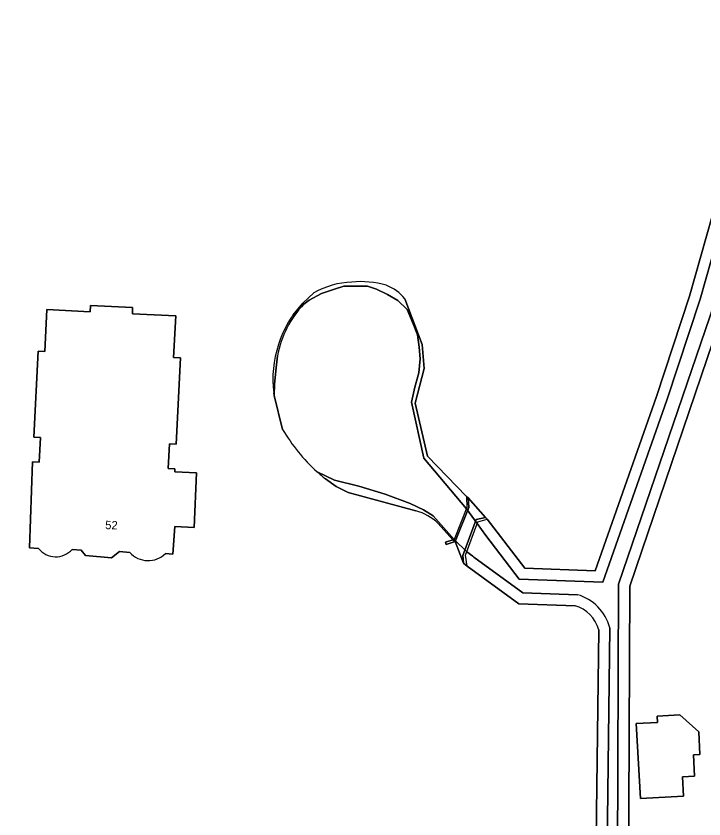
# Model space of a CAD drawing. Extents: x 161772 to 163126, y 383092 to 383917.
# Drawn here: x 162115.2 to 162197.5, y 383643.1 to 383739.3 of the extents above; entities that cross this region are included whole.
import ezdxf

# ---------------------------------------------------------------- set-up
doc = ezdxf.new("R2010")
doc.units = 0
for name, color, linetype in [('IMGEO_Dek', 7, 'Continuous'), ('IMGEO_Erf', 7, 'Continuous'), ('IMGEO_Muur', 7, 'Continuous'), ('IMGEO_Oever', 7, 'Continuous'), ('IMGEO_Pand', 7, 'Continuous'), ('IMGEO_Pand_nummerreeks', 7, 'Continuous'), ('IMGEO_Voetpad_open', 7, 'Continuous'), ('IMGEO_Waterloop', 7, 'Continuous')]:
    doc.layers.add(name, color=color, linetype=linetype)

msp = doc.modelspace()

# ---------------------------------------------------------------- linework, layer by layer
at = {"layer": 'IMGEO_Dek'}
msp.add_lwpolyline([(162170.471, 383678.725), (162171.579, 383679.029), (162171.386, 383679.229), (162169.321, 383681.584), (162169.129, 383681.732), (162169.159, 383680.407), (162167.632, 383676.605), (162167.47, 383676.55), (162167.76, 383676.374), (162168.753, 383673.757), (162169.209, 383673.412), (162169.012, 383674.703)], close=True, dxfattribs=at)
at = {"layer": 'IMGEO_Erf'}
for points in [[(162195.823, 383705.741), (162205.292, 383739.26)], [(162148.357, 383703.496), (162149.526, 383704.873), (162150.843, 383706.11)], [(162161.74, 383705.417), (162163.818, 383699.949), (162164.039, 383697.068), (162162.988, 383692.921), (162164.453, 383686.581), (162169.129, 383681.732), (162169.321, 383681.584), (162171.386, 383679.229), (162171.579, 383679.029), (162176.103, 383673.161), (162184.516, 383672.856), (162191.842, 383693.695), (162195.823, 383705.741)], [(162117.901, 383675.515), (162116.804, 383675.614), (162117.188, 383685.905), (162117.987, 383685.866), (162118.131, 383688.802), (162117.332, 383688.841), (162117.837, 383699.159), (162118.636, 383699.12), (162118.881, 383704.114), (162124.069, 383703.86), (162124.107, 383704.624), (162129.161, 383704.376), (162129.123, 383703.612), (162134.312, 383703.358), (162134.068, 383698.364), (162134.867, 383698.325), (162134.362, 383688.008), (162133.563, 383688.047), (162133.419, 383685.11), (162134.218, 383685.071), (162134.199, 383684.691), (162136.796, 383684.564), (162136.538, 383678.049)], [(162200.049, 383704.489), (162188.646, 383671.026), (162188.45, 383626.533), (162188.5, 383626.178), (162189.516, 383626.162), (162189.607, 383626.341), (162192.525, 383626.242), (162194.801, 383625.929), (162194.823, 383626.159), (162198.383, 383626.312)], [(162147.104, 383689.767), (162146.109, 383693.853), (162146.038, 383694.145)], [(162163.059, 383680.04), (162154.934, 383682.222), (162153.518, 383682.94), (162152.222, 383683.859)], [(162182.116, 383668.674), (162175.391, 383668.912), (162169.209, 383673.412), (162168.753, 383673.757), (162167.76, 383676.374), (162166.666, 383676.006), (162166.609, 383676.257), (162167.47, 383676.55), (162165.742, 383678.523)], [(162136.538, 383678.049), (162134.201, 383678.141), (162133.976, 383674.831), (162133.091, 383674.911)], [(162128.815, 383675.049), (162127.58, 383675.16), (162126.646, 383674.381), (162123.534, 383674.661), (162122.995, 383675.307), (162121.91, 383675.404)], [(162184.511, 383631.429), (162184.936, 383665.798)]]:
    msp.add_lwpolyline(points, dxfattribs=at)
msp.add_lwpolyline([(162196.919, 383653.583), (162197.057, 383650.843), (162196.278, 383650.802), (162196.413, 383648.265), (162194.975, 383648.189), (162195.098, 383645.882), (162189.939, 383645.608), (162189.419, 383654.563), (162191.967, 383654.668), (162191.926, 383655.437), (162194.655, 383655.589)], close=True, dxfattribs=at)
for centre, radius, start, end in [((162155.83, 383697.35), 10.08, 92.53397, 119.6499), ((162156.42, 383695.991), 11.476, 74.36147, 95.17711), ((162157.389, 383701.792), 5.663, 39.79531, 67.96963), ((162160.012, 383695.573), 14.093, 145.79205, 161.96944), ((162159.32, 383695.754), 13.379, 161.78981, 186.90659), ((162166.075, 383701.031), 22.063, 210.69997, 227.70584), ((162166.845, 383701.925), 23.242, 227.78485, 231.01256), ((162161.234, 383673.682), 6.615, 47.04325, 73.98808), ((162119.952, 383677.153), 2.625, 218.61238, 318.21565), ((162131.019, 383677.011), 2.95, 221.6762, 314.62685), ((162180.905, 383664.666), 4.187, 15.6833, 73.19013)]:
    msp.add_arc(centre, radius, start, end, dxfattribs=at)
at = {"layer": 'IMGEO_Muur'}
for points in [[(162169.129, 383681.732), (162169.159, 383680.407), (162167.632, 383676.605), (162167.47, 383676.55), (162167.76, 383676.374), (162169.409, 383680.414), (162169.321, 383681.584)], [(162169.209, 383673.412), (162169.012, 383674.703), (162170.471, 383678.725), (162171.579, 383679.029), (162171.386, 383679.229), (162170.254, 383678.987), (162168.692, 383674.686), (162168.753, 383673.757)], [(162166.609, 383676.257), (162166.666, 383676.006), (162167.76, 383676.374), (162167.47, 383676.55)]]:
    msp.add_lwpolyline(points, close=True, dxfattribs=at)
at = {"layer": 'IMGEO_Oever'}
for points in [[(162149.647, 383704.771), (162150.275, 383705.264), (162151.763, 383706.026), (162153.311, 383706.582), (162154.443, 383706.909), (162157.257, 383706.909), (162158.325, 383706.568), (162159.65, 383705.913), (162160.888, 383705.19), (162162.027, 383704.123), (162162.741, 383702.41), (162163.251, 383701.117), (162163.466, 383699.63), (162163.558, 383698.233), (162163.424, 383696.563), (162162.944, 383694.827), (162162.526, 383693.044), (162164.004, 383686.341), (162169.111, 383680.286), (162170.39, 383678.502), (162171.425, 383677.059), (162175.434, 383671.86), (162185.442, 383671.497), (162193.096, 383693.268), (162197.09, 383705.353), (162206.565, 383738.893)], [(162205.292, 383739.26), (162195.823, 383705.741), (162191.842, 383693.695), (162184.516, 383672.856), (162176.103, 383673.161), (162171.579, 383679.029), (162171.386, 383679.229), (162169.321, 383681.584), (162169.129, 383681.732), (162164.453, 383686.581), (162162.988, 383692.921), (162164.039, 383697.068), (162163.818, 383699.949), (162161.74, 383705.417)], [(162061.682, 383732.228), (162061.774, 383732.129), (162061.889, 383731.995), (162062.028, 383731.825), (162064.185, 383722.222), (162078.392, 383723.387), (162079.807, 383712.962), (162085.373, 383637.055), (162098.226, 383635.787), (162098.476, 383635.768), (162103.081, 383634.736), (162103.532, 383634.702), (162130.283, 383634.642), (162185.818, 383629.99), (162186.264, 383666.029)], [(162150.843, 383706.11), (162149.526, 383704.873), (162148.357, 383703.496)], [(161995.228, 383628.585), (161995.231, 383628.491), (161995.518, 383628.503), (161995.846, 383628.516), (161995.829, 383628.935), (161995.986, 383628.94), (162000, 383629.155), (162032.614, 383630.906), (162032.629, 383630.526), (162033.244, 383630.551), (162038.308, 383630.755), (162038.713, 383630.771), (162038.923, 383630.78), (162038.903, 383631.269), (162056.449, 383631.854), (162098.127, 383632.415), (162098.535, 383632.377), (162103.242, 383631.932), (162103.644, 383631.895), (162125.881, 383630.826), (162162.792, 383628.612), (162188.45, 383626.533), (162188.646, 383671.026), (162200.049, 383704.489)], [(162198.782, 383704.876), (162187.322, 383671.248), (162187.132, 383627.969)], [(162146.038, 383694.145), (162146.109, 383693.853), (162146.151, 383695.191), (162146.344, 383697.131), (162146.502, 383698.603)], [(162182.391, 383669.99), (162175.843, 383670.221), (162169.998, 383674.476), (162169.856, 383674.583), (162169.16, 383675.11), (162167.632, 383676.605), (162165.133, 383679.44), (162163.968, 383680.145), (162162.367, 383680.893), (162159.368, 383682.012), (162156.236, 383682.967), (162153.335, 383683.715), (162151.228, 383684.711)], [(162152.222, 383683.859), (162153.518, 383682.94), (162154.934, 383682.222), (162163.059, 383680.04)], [(162165.742, 383678.523), (162167.47, 383676.55), (162167.76, 383676.374), (162168.753, 383673.757), (162169.209, 383673.412), (162175.391, 383668.912), (162182.116, 383668.674)], [(162184.936, 383665.798), (162184.511, 383631.429)]]:
    msp.add_lwpolyline(points, dxfattribs=at)
for centre, radius, start, end in [((162155.83, 383697.35), 10.08, 92.53397, 119.6499), ((162156.42, 383695.991), 11.476, 74.36147, 95.17711), ((162157.389, 383701.792), 5.663, 39.79531, 67.96963), ((162158.468, 383696.387), 12.17, 136.45672, 169.51014), ((162160.012, 383695.573), 14.093, 145.79205, 161.96944), ((162159.32, 383695.754), 13.379, 161.78981, 186.90659), ((162166.845, 383701.925), 23.242, 227.78485, 231.01256), ((162161.234, 383673.682), 6.615, 47.04325, 73.98808), ((162180.841, 383664.6), 5.608, 14.75799, 73.95485), ((162180.905, 383664.666), 4.187, 15.6833, 73.19013)]:
    msp.add_arc(centre, radius, start, end, dxfattribs=at)
at = {"layer": 'IMGEO_Pand'}
for points in [[(162134.867, 383698.325), (162134.068, 383698.364), (162134.312, 383703.358), (162129.123, 383703.612), (162129.161, 383704.376), (162124.107, 383704.624), (162124.069, 383703.86), (162118.881, 383704.114), (162118.636, 383699.12), (162117.837, 383699.159), (162117.332, 383688.841), (162118.131, 383688.802), (162117.987, 383685.866), (162117.188, 383685.905), (162116.804, 383675.614), (162117.901, 383675.515)], [(162133.091, 383674.911), (162133.976, 383674.831), (162134.201, 383678.141), (162136.538, 383678.049), (162136.796, 383684.564), (162134.199, 383684.691), (162134.218, 383685.071), (162133.419, 383685.11), (162133.563, 383688.047), (162134.362, 383688.008), (162134.867, 383698.325)], [(162121.91, 383675.404), (162122.995, 383675.307), (162123.534, 383674.661), (162126.646, 383674.381), (162127.58, 383675.16), (162128.815, 383675.049)]]:
    msp.add_lwpolyline(points, dxfattribs=at)
msp.add_lwpolyline([(162189.939, 383645.608), (162195.098, 383645.882), (162194.975, 383648.189), (162196.413, 383648.265), (162196.278, 383650.802), (162197.057, 383650.843), (162196.919, 383653.583), (162194.655, 383655.589), (162191.926, 383655.437), (162191.967, 383654.668), (162189.419, 383654.563)], close=True, dxfattribs=at)
for centre, radius, start, end in [((162119.952, 383677.153), 2.625, 218.61238, 318.21565), ((162131.019, 383677.011), 2.95, 221.6762, 314.62685)]:
    msp.add_arc(centre, radius, start, end, dxfattribs=at)
at = {"layer": 'IMGEO_Voetpad_open'}
msp.add_lwpolyline([(162171.386, 383679.229), (162169.321, 383681.584), (162169.409, 383680.414), (162167.76, 383676.374), (162168.753, 383673.757), (162168.692, 383674.686), (162170.254, 383678.987)], close=True, dxfattribs=at)
at = {"layer": 'IMGEO_Waterloop'}
for points in [[(162206.565, 383738.893), (162197.09, 383705.353), (162193.096, 383693.268), (162185.442, 383671.497), (162175.434, 383671.86), (162171.425, 383677.059), (162170.39, 383678.502), (162169.111, 383680.286), (162164.004, 383686.341), (162162.526, 383693.044), (162162.944, 383694.827), (162163.424, 383696.563), (162163.558, 383698.233), (162163.466, 383699.63), (162163.251, 383701.117), (162162.741, 383702.41)], [(162186.264, 383666.029), (162185.818, 383629.99), (162130.283, 383634.642), (162103.532, 383634.702), (162103.081, 383634.736), (162098.476, 383635.768), (162098.226, 383635.787), (162085.373, 383637.055), (162079.807, 383712.962), (162078.392, 383723.387), (162064.185, 383722.222), (162062.028, 383731.825), (162061.889, 383731.995), (162061.774, 383732.129), (162061.682, 383732.228)], [(162162.741, 383702.41), (162162.027, 383704.123), (162160.888, 383705.19), (162159.65, 383705.913), (162158.325, 383706.568), (162157.257, 383706.909), (162154.443, 383706.909), (162153.311, 383706.582), (162151.763, 383706.026), (162150.275, 383705.264), (162149.647, 383704.771)], [(162187.132, 383627.969), (162187.322, 383671.248), (162198.782, 383704.876)], [(162146.502, 383698.603), (162146.344, 383697.131), (162146.151, 383695.191), (162146.109, 383693.853), (162147.104, 383689.767)], [(162151.228, 383684.711), (162153.335, 383683.715), (162156.236, 383682.967), (162159.368, 383682.012), (162162.367, 383680.893), (162163.968, 383680.145), (162165.133, 383679.44), (162167.632, 383676.605), (162169.16, 383675.11), (162169.856, 383674.583), (162169.998, 383674.476), (162175.843, 383670.221), (162182.391, 383669.99)]]:
    msp.add_lwpolyline(points, dxfattribs=at)
for centre, radius, start, end in [((162158.468, 383696.387), 12.17, 136.45672, 169.51014), ((162166.075, 383701.031), 22.063, 210.69997, 227.70584), ((162180.841, 383664.6), 5.608, 14.75799, 73.95485)]:
    msp.add_arc(centre, radius, start, end, dxfattribs=at)

# ---------------------------------------------------------------- texts
at = {"layer": 'IMGEO_Pand_nummerreeks'}
msp.add_text('52', height=1, rotation=358.13789, dxfattribs=at).set_placement((162125.863, 383677.841))

doc.saveas('drawing.dxf')
